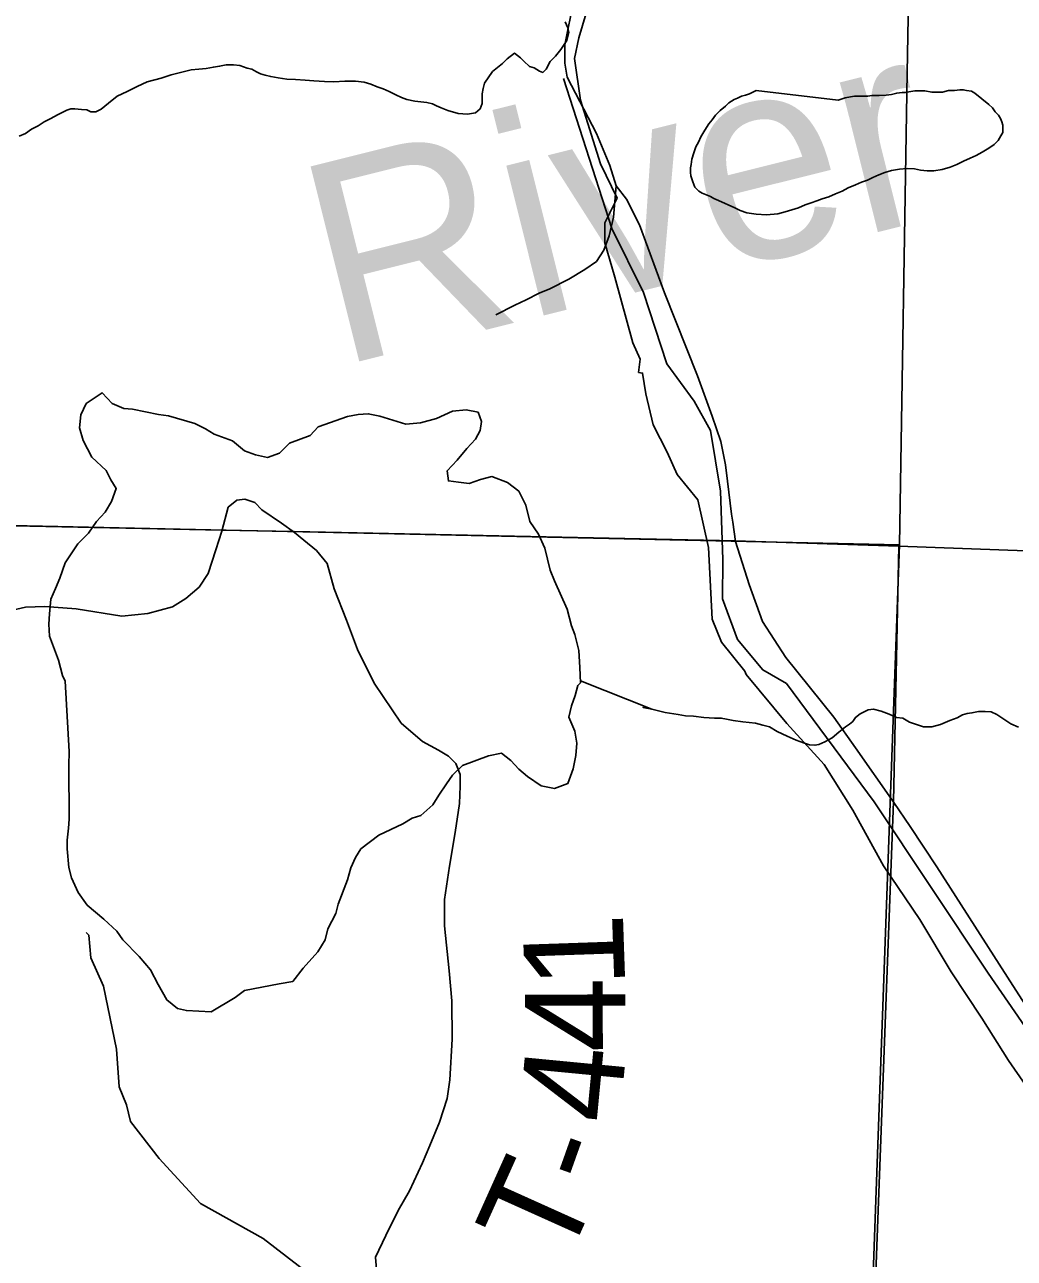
# Model space of a CAD drawing. Extents: x -6.1 to 38, y -7.7 to 22.
# Drawn here: x 2.73 to 3.29, y 14.636 to 15.333 of the extents above; entities that cross this region are included whole.
import ezdxf

# ---------------------------------------------------------------- set-up
doc = ezdxf.new("R2010")
doc.units = 0
for name, color, linetype in [('GM_X_Corporation', 7, 'Continuous'), ('GM_X_Major_River', 7, 'Continuous'), ('GM_X_Major_River_Text', 7, 'Continuous'), ('GM_X_Minor_Lake', 7, 'Continuous'), ('GM_X_Minor_River', 7, 'Continuous'), ('GM_X_Rail_Line', 7, 'Continuous'), ('GM_X_Township_Road', 7, 'Continuous'), ('GM_X_Township_Road_Text', 7, 'Continuous')]:
    doc.layers.add(name, color=color, linetype=linetype)

msp = doc.modelspace()

# ---------------------------------------------------------------- linework, layer by layer
at = {"layer": 'GM_X_Corporation'}
for points in [[(2.23638, 16.06946), (3.24267, 16.03673), (3.24072, 15.94663), (3.23485, 15.60898), (3.22944, 15.30622), (3.22502, 15.03923), (2.22108, 15.06099)], [(2.1, 15.06368), (2.1, 14.1), (3.19219, 14.1), (3.19363, 14.14313), (3.20818, 14.53184), (3.22164, 14.89402), (3.22473, 15.03847), (3.13213, 15.04149), (2.88274, 15.0466), (2.84159, 15.04746), (2.27273, 15.0594)], [(2.22108, 15.06099), (3.22502, 15.03923), (3.195, 14.20385), (2.1728, 14.23687), (2.18735, 15.06192)], [(3.19219, 14.1), (8.25437, 14.1), (8.26188, 14.35188), (8.27757, 14.87811), (8.1023, 14.88375), (7.88923, 14.89059), (7.27984, 14.90301), (6.7864, 14.92029), (6.27951, 14.93803), (5.74746, 14.95956), (5.18977, 14.97327), (5.0967, 14.97556), (4.28061, 14.99995), (4.24786, 15.00093), (3.22473, 15.03847), (3.22164, 14.89402), (3.20818, 14.53184), (3.19363, 14.14313)]]:
    msp.add_lwpolyline(points, close=True, dxfattribs=at)
msp.add_lwpolyline([(2.27273, 15.0594), (2.84159, 15.04746), (2.88274, 15.0466), (3.13213, 15.04149), (3.22473, 15.03847), (4.24786, 15.00093), (4.28061, 14.99995), (5.0967, 14.97556)], dxfattribs=at)
at = {"layer": 'GM_X_Major_River'}
for points in [[(3.03605, 15.33497), (3.03761, 15.33156), (3.03802, 15.3289), (3.03693, 15.32433), (3.03357, 15.31935), (3.03057, 15.31552), (3.02757, 15.31245), (3.02533, 15.30825), (3.02346, 15.30632), (3.02155, 15.30707), (3.01848, 15.30894), (3.01582, 15.30967), (3.01274, 15.31268), (3.01082, 15.31456), (3.00736, 15.31719), (3.00322, 15.31411), (3.00059, 15.31142), (2.99682, 15.30834), (2.99494, 15.3068), (2.99045, 15.30029), (2.98973, 15.29725), (2.989, 15.2942), (2.98903, 15.29154), (2.98907, 15.28887), (2.98796, 15.28582), (2.98532, 15.28351), (2.98077, 15.28271), (2.97545, 15.28304), (2.96972, 15.28488), (2.9659, 15.28636), (2.96323, 15.28748), (2.96094, 15.28859), (2.95789, 15.28932), (2.95446, 15.28967), (2.95104, 15.29002), (2.94646, 15.29111), (2.94341, 15.29222), (2.94035, 15.29371), (2.93653, 15.29558), (2.93309, 15.29706), (2.92965, 15.29817), (2.92622, 15.29965), (2.9224, 15.30076), (2.91745, 15.30147), (2.91137, 15.30141), (2.90529, 15.30097), (2.89997, 15.30129), (2.89388, 15.30162)], [(2.89388, 15.30162), (2.88893, 15.30194), (2.88361, 15.30227), (2.87866, 15.3026), (2.87371, 15.30331), (2.86952, 15.30403), (2.86647, 15.30476), (2.8638, 15.3055), (2.86151, 15.30662), (2.85883, 15.30811), (2.85616, 15.30884), (2.85196, 15.31032), (2.84854, 15.31067), (2.84435, 15.31063), (2.84056, 15.30983), (2.83715, 15.30941), (2.83297, 15.30861), (2.82879, 15.30819), (2.82462, 15.30777), (2.81325, 15.30499), (2.80757, 15.30304), (2.79961, 15.30106), (2.79394, 15.29834), (2.78827, 15.29562), (2.78259, 15.2929), (2.7777, 15.28905), (2.77356, 15.28559), (2.77053, 15.28404), (2.76787, 15.28401), (2.76558, 15.28513), (2.76253, 15.28548), (2.75873, 15.28582), (2.75645, 15.2858), (2.75417, 15.28502), (2.75191, 15.28385), (2.74888, 15.2823), (2.74511, 15.28037), (2.74132, 15.27843), (2.73793, 15.27611), (2.73415, 15.27417), (2.73076, 15.27186), (2.72735, 15.2703)]]:
    msp.add_lwpolyline(points, dxfattribs=at)
at = {"layer": 'GM_X_Minor_Lake'}
for points in [[(3.11283, 15.26995), (3.11135, 15.2669), (3.10986, 15.26422), (3.10876, 15.26079), (3.10766, 15.25736), (3.10731, 15.25431), (3.10695, 15.25241), (3.10698, 15.24974), (3.10701, 15.24784), (3.10819, 15.24443), (3.10936, 15.2414), (3.11167, 15.23915), (3.11358, 15.23802), (3.11626, 15.23691), (3.11817, 15.23617), (3.12008, 15.23505), (3.12275, 15.23393), (3.13193, 15.22984), (3.13498, 15.22835), (3.1388, 15.22687), (3.14413, 15.22616), (3.14984, 15.22584), (3.1563, 15.22628), (3.16047, 15.22747), (3.16425, 15.22864), (3.16804, 15.22982), (3.17182, 15.23138), (3.17523, 15.23255), (3.17826, 15.23372), (3.18129, 15.2349), (3.18507, 15.23607), (3.18886, 15.23763), (3.19264, 15.23919), (3.19604, 15.24112), (3.2002, 15.24269), (3.20361, 15.24424), (3.20702, 15.24542), (3.21004, 15.24697), (3.21344, 15.24852), (3.21685, 15.2497), (3.22064, 15.25088), (3.22519, 15.25168), (3.22937, 15.2521), (3.23355, 15.25176), (3.23698, 15.25104), (3.24079, 15.25069), (3.24459, 15.25073), (3.24914, 15.25154), (3.25369, 15.25272), (3.25747, 15.25428), (3.26125, 15.25622), (3.26504, 15.25778), (3.26844, 15.25933), (3.27184, 15.26127), (3.27561, 15.26359), (3.27863, 15.26552), (3.28089, 15.26782), (3.28237, 15.2705), (3.28349, 15.27241), (3.28347, 15.27469), (3.28344, 15.27659), (3.28304, 15.27849), (3.28226, 15.28038), (3.2811, 15.28227), (3.27918, 15.28415), (3.27763, 15.28642), (3.27571, 15.2883), (3.26765, 15.29469), (3.26573, 15.29581), (3.26307, 15.29616), (3.26117, 15.29652), (3.25926, 15.2965), (3.25623, 15.29609), (3.25281, 15.29606), (3.2494, 15.29526), (3.24597, 15.29523), (3.24331, 15.29521), (3.2395, 15.29593), (3.23722, 15.2959), (3.2338, 15.29587), (3.23039, 15.29546), (3.22849, 15.29506), (3.22659, 15.29504), (3.22355, 15.29463), (3.22052, 15.29384), (3.21748, 15.29343), (3.21368, 15.29339), (3.2095, 15.29335), (3.20722, 15.29294), (3.20532, 15.29292), (3.20304, 15.2929), (3.19962, 15.29287), (3.19735, 15.29247), (3.19431, 15.29206), (3.1909, 15.29088), (3.19037, 15.29074)], [(3.14408, 15.29612), (3.1403, 15.29418), (3.13803, 15.2934), (3.13576, 15.29299), (3.13349, 15.29183), (3.1316, 15.29105), (3.12858, 15.28912), (3.1267, 15.2872), (3.12368, 15.28489), (3.12106, 15.2822), (3.11918, 15.27952), (3.11731, 15.27722), (3.11507, 15.27378), (3.11283, 15.26995)], [(3.19037, 15.29074), (3.14408, 15.29612)], [(3.04479, 14.96114), (3.0443, 14.96982), (3.04385, 14.97931), (3.04151, 14.98841), (3.03958, 14.99334), (3.03724, 15.00282), (3.02993, 15.01872), (3.02761, 15.02478), (3.02449, 15.03729), (3.02102, 15.04524), (3.01604, 15.05242), (3.0137, 15.06152), (3.00986, 15.06947), (3.00338, 15.07437), (2.99464, 15.07772), (2.98821, 15.07616), (2.98179, 15.07384), (2.97572, 15.07456), (2.97004, 15.07528), (2.96924, 15.08097), (2.97488, 15.08708), (2.98051, 15.09358), (2.9854, 15.09893), (2.98801, 15.10389), (2.98873, 15.10883), (2.9868, 15.11413), (2.97997, 15.1156), (2.9724, 15.11479), (2.96334, 15.11055), (2.95426, 15.10821), (2.94593, 15.1074), (2.93113, 15.11185), (2.92468, 15.11333), (2.919, 15.11291), (2.91294, 15.11173), (2.89632, 15.10592), (2.89181, 15.10095), (2.8801, 15.09669), (2.87445, 15.09095), (2.86765, 15.08863), (2.86082, 15.0901), (2.85474, 15.09234), (2.84788, 15.09799), (2.83763, 15.10172), (2.83268, 15.10472), (2.8266, 15.10772), (2.81179, 15.11217), (2.8061, 15.11289), (2.7913, 15.11583), (2.78638, 15.11618), (2.77992, 15.11917), (2.77419, 15.12521), (2.76514, 15.11907), (2.76216, 15.11259), (2.76145, 15.10537), (2.7634, 15.09817), (2.76839, 15.08871), (2.7764, 15.08117), (2.77909, 15.07587), (2.78216, 15.07095), (2.77956, 15.06372), (2.77582, 15.05762), (2.77093, 15.05226), (2.76643, 15.04578), (2.76041, 15.03966), (2.75329, 15.02897), (2.75032, 15.02022), (2.74772, 15.01451), (2.74511, 15.00841), (2.74441, 15.00005), (2.74407, 14.99435), (2.7445, 14.98752), (2.74953, 14.97388), (2.75186, 14.96516), (2.75321, 14.96207)], [(2.75321, 14.96207), (2.75558, 14.92227), (2.75526, 14.91429), (2.75548, 14.88391), (2.75514, 14.87897), (2.75443, 14.87212), (2.75447, 14.86719), (2.7553, 14.85656), (2.75686, 14.85087), (2.76071, 14.84254), (2.76568, 14.83536), (2.77522, 14.82745), (2.78246, 14.82066), (2.78591, 14.81575), (2.79507, 14.80632), (2.80156, 14.79877), (2.80579, 14.79044), (2.81078, 14.78174), (2.81687, 14.77684), (2.82181, 14.77574), (2.83583, 14.77507), (2.84941, 14.78314), (2.85469, 14.78698), (2.87436, 14.79091), (2.88193, 14.7921)], [(2.88193, 14.7921), (2.88793, 14.79974), (2.8962, 14.80891), (2.90032, 14.81577), (2.90179, 14.82186), (2.90627, 14.83063), (2.90775, 14.83595), (2.91295, 14.84966), (2.9148, 14.85651), (2.91741, 14.86223), (2.9204, 14.86719), (2.93057, 14.87485), (2.94417, 14.8814), (2.94945, 14.88447), (2.95436, 14.88603), (2.96114, 14.89215), (2.96451, 14.89749), (2.96901, 14.90398), (2.97238, 14.90894), (2.97802, 14.91429), (2.99276, 14.91971), (2.99995, 14.92128), (3.00528, 14.91714), (3.00986, 14.91223), (3.01482, 14.90809), (3.02243, 14.90283), (3.03002, 14.90136), (3.03758, 14.90407), (3.04055, 14.91245), (3.04201, 14.92005), (3.04272, 14.92689), (3.04153, 14.93372), (3.03806, 14.94167), (3.03953, 14.94814), (3.04176, 14.95385), (3.04324, 14.95956), (3.04479, 14.96114)]]:
    msp.add_lwpolyline(points, dxfattribs=at)
at = {"layer": 'GM_X_Minor_River'}
for points in [[(3.21598, 14.85757), (3.19867, 14.8891), (3.18248, 14.91493), (3.16136, 14.93812), (3.13837, 14.96587), (3.13762, 14.96776), (3.12443, 14.98411), (3.11917, 14.99701), (3.11701, 15.03759), (3.11103, 15.06453), (3.09935, 15.07897), (3.09371, 15.0915), (3.08581, 15.10707), (3.0817, 15.12452), (3.07984, 15.13628), (3.07757, 15.13667), (3.07835, 15.14425), (3.07421, 15.15336), (3.0641, 15.19055), (3.05848, 15.2099), (3.05851, 15.22128), (3.05927, 15.22279), (3.06536, 15.23529), (3.05596, 15.25465), (3.04471, 15.29071), (3.04137, 15.31422), (3.04367, 15.32597), (3.05206, 15.354)], [(3.04473, 14.96223), (3.08503, 14.94612), (3.08008, 14.94722), (3.08503, 14.94612), (3.09266, 14.9443), (3.09989, 14.94323), (3.10408, 14.94251), (3.10865, 14.94218), (3.11436, 14.94147), (3.12044, 14.94115), (3.12425, 14.94119), (3.12729, 14.94046), (3.1311, 14.93974), (3.13643, 14.93903), (3.14367, 14.93834), (3.14786, 14.93724), (3.15167, 14.93614), (3.15589, 14.93352), (3.16162, 14.93092), (3.16659, 14.92869), (3.17079, 14.92721), (3.17422, 14.9261), (3.17726, 14.92575), (3.17954, 14.92615), (3.18294, 14.92771), (3.1871, 14.93003), (3.19086, 14.93311), (3.19463, 14.93619), (3.19689, 14.93773), (3.19878, 14.93927), (3.20027, 14.94157), (3.20291, 14.94349), (3.20744, 14.94582), (3.21048, 14.94623), (3.21468, 14.94513), (3.21926, 14.94328), (3.22346, 14.94142), (3.22689, 14.94107), (3.23072, 14.93883), (3.23873, 14.93625), (3.24329, 14.93629), (3.24822, 14.93748), (3.25351, 14.93981), (3.25768, 14.94138), (3.2607, 14.94293), (3.26335, 14.94372), (3.26601, 14.94412), (3.2698, 14.94492), (3.2736, 14.94496), (3.27703, 14.94461), (3.28008, 14.94312), (3.28353, 14.94087), (3.28813, 14.93788), (3.29233, 14.93602)], [(3.33941, 14.6354), (3.33681, 14.65133), (3.33229, 14.65703), (3.33041, 14.66273), (3.31379, 14.66998), (3.30889, 14.67417), (3.31155, 14.67833), (3.31044, 14.69122), (3.31121, 14.69236), (3.3033, 14.70489), (3.29957, 14.72348), (3.29657, 14.73335), (3.28677, 14.74741), (3.27171, 14.77134), (3.25439, 14.79755), (3.23669, 14.82718), (3.21598, 14.85757)], [(2.89168, 14.62652), (2.86526, 14.6467), (2.82977, 14.66652), (2.80639, 14.69199), (2.79019, 14.71289), (2.78794, 14.72238), (2.78381, 14.73263), (2.78236, 14.75386), (2.77489, 14.78953), (2.76775, 14.80547), (2.76665, 14.81837), (2.76514, 14.81989)]]:
    msp.add_lwpolyline(points, dxfattribs=at)
at = {"layer": 'GM_X_Rail_Line'}
msp.add_lwpolyline([(3.33132, 14.63126), (3.3249, 14.6682), (3.32035, 14.71266), (3.31128, 14.74463), (3.27518, 14.79681), (3.21079, 14.89385), (3.16119, 14.96067), (3.14772, 14.96836), (3.13344, 14.98554), (3.12499, 15.00866), (3.12513, 15.03093), (3.12379, 15.06943), (3.11815, 15.10383), (3.1089, 15.12045), (3.09346, 15.14144), (3.0804, 15.18191), (3.06239, 15.21809), (3.03511, 15.30284)], dxfattribs=at)
at = {"layer": 'GM_X_Township_Road'}
for points in [[(3.1308, 15.05191), (3.13015, 15.05647), (3.12786, 15.07523), (3.12672, 15.08439), (3.12397, 15.09766), (3.11917, 15.11184), (3.11093, 15.13472), (3.09217, 15.18162), (3.07798, 15.22007), (3.07066, 15.23471), (3.06494, 15.24226), (3.06137, 15.25378), (3.0538, 15.27178), (3.03722, 15.30375), (3.03583, 15.31153), (3.0358, 15.32199), (3.04101, 15.34733)], [(2.99676, 15.16927), (3.00751, 15.17476), (3.01392, 15.17773), (3.02134, 15.18154), (3.02741, 15.18392), (3.03817, 15.1894), (3.04709, 15.1949), (3.05373, 15.19948), (3.05785, 15.20588), (3.06083, 15.21389), (3.06334, 15.22441), (3.06494, 15.24226)], [(2.88816, 15.04182), (2.88295, 15.04606), (2.87566, 15.05145), (2.86458, 15.05899), (2.86057, 15.063), (2.85491, 15.06489), (2.85043, 15.06441), (2.84548, 15.06041), (2.8418, 15.04692), (2.83841, 15.03635), (2.83416, 15.02292), (2.82897, 15.01513), (2.82143, 15.00877), (2.81389, 15.00405), (2.79997, 15.00028), (2.78536, 14.99887), (2.75942, 15.00287), (2.74174, 15.00429), (2.73089, 15.00382), (2.72028, 15.00146), (2.70649, 14.98901)], [(3.20019, 14.92431), (3.18804, 14.94161), (3.16081, 14.97548), (3.14754, 14.99584), (3.13999, 15.01666), (3.13234, 15.04095), (3.1308, 15.05191)], [(2.92945, 14.62689), (2.92883, 14.63617), (2.9346, 14.64853), (2.9416, 14.66254), (2.948, 14.67367), (2.95542, 14.68954), (2.95954, 14.69943), (2.96489, 14.71262), (2.96922, 14.72602), (2.97087, 14.73653), (2.97209, 14.75955), (2.97186, 14.78124), (2.97044, 14.79822), (2.96785, 14.82368), (2.96785, 14.83854), (2.97068, 14.8574), (2.97375, 14.8765), (2.97634, 14.89277), (2.97657, 14.90267), (2.97657, 14.90927), (2.97421, 14.9154), (2.96997, 14.91965), (2.96431, 14.92295), (2.95535, 14.9279), (2.94333, 14.93827), (2.928, 14.96091), (2.91857, 14.98001), (2.91244, 14.99651), (2.90537, 15.0142), (2.90136, 15.02857), (2.89547, 15.03588), (2.88816, 15.04182)], [(3.34156, 14.61351), (3.33813, 14.63685), (3.33515, 14.66018), (3.33172, 14.68627), (3.32669, 14.7167), (3.3212, 14.73569), (3.31388, 14.75216), (3.30175, 14.77024), (3.28917, 14.78992), (3.24616, 14.85696), (3.23105, 14.87984), (3.22185, 14.89348), (3.20019, 14.92431)]]:
    msp.add_lwpolyline(points, dxfattribs=at)

# ---------------------------------------------------------------- texts
at = {"layer": 'GM_X_Major_River_Text'}
msp.add_text('River', height=0.113712, rotation=14.00878, dxfattribs=at).set_placement((2.90748, 15.13985))
at = {"layer": 'GM_X_Township_Road_Text'}
for s, rotation, p in [('1', 91.96441, (3.07008, 14.78911)), ('4', 90.19019, (3.07023, 14.75219)), ('4', 84.52379, (3.06661, 14.71123)), ('-', 70.42574, (3.05549, 14.67441)), ('T', 65.7699, (3.03617, 14.63098))]:
    msp.add_text(s, height=0.05682, rotation=rotation, dxfattribs=at).set_placement(p)

doc.saveas('drawing.dxf')
